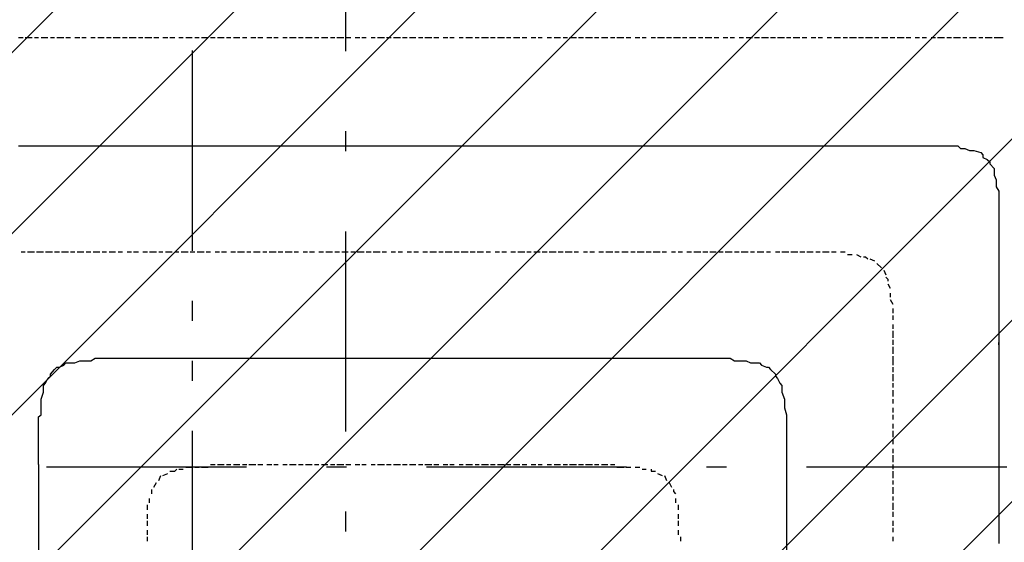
# Model space of a CAD drawing. Extents: x 997 to 109698, y 921 to 94021.
# Tile 434 of 656: x 21374 to 23220, y 43089 to 44068. Entities that reach past the tile are written whole.
import ezdxf

# ---------------------------------------------------------------- set-up
doc = ezdxf.new("R2010")
doc.units = 0
doc.header["$MEASUREMENT"] = 0
for name, color, linetype in [('12', 7, 'CONTINUOUS'), ('28', 7, 'CONTINUOUS'), ('40', 7, 'CONTINUOUS')]:
    doc.layers.add(name, color=color, linetype=linetype)

msp = doc.modelspace()

# ---------------------------------------------------------------- linework, layer by layer
at = {"layer": '12', "color": 1}
for p, q in [((21371.630503, 44034.563401), (21380.630503, 44034.563401)), ((21384.630503, 44034.563401), (21397.630503, 44034.563401)), ((21401.630503, 44034.563401), (21409.630503, 44034.563401)), ((21414.630503, 44034.563401), (21426.630503, 44034.563401)), ((21431.630503, 44034.563401), (21439.630503, 44034.563401)), ((21443.630503, 44034.563401), (21456.630503, 44034.563401)), ((21460.630503, 44034.563401), (21469.630503, 44034.563401)), ((21477.630503, 44034.563401), (21486.630503, 44034.563401)), ((21490.630503, 44034.563401), (21498.630503, 44034.563401)), ((21507.630503, 44034.563401), (21515.630503, 44034.563401)), ((21520.630503, 44034.563401), (21532.630503, 44034.563401)), ((21536.630503, 44034.563401), (21545.630503, 44034.563401)), ((21549.630503, 44034.563401), (21562.630503, 44034.563401)), ((21566.630503, 44034.563401), (21575.630503, 44034.563401)), ((21579.630503, 44034.563401), (21592.630503, 44034.563401)), ((21596.630503, 44034.563401), (21604.630503, 44034.563401)), ((21608.630503, 44034.563401), (21621.630503, 44034.563401)), ((21625.630503, 44034.563401), (21634.630503, 44034.563401)), ((21642.630503, 44034.563401), (21651.630503, 44034.563401)), ((21655.630503, 44034.563401), (21664.630503, 44034.563401)), ((21672.630503, 44034.563401), (21680.630503, 44034.563401)), ((21685.630503, 44034.563401), (21697.630503, 44034.563401)), ((21702.630503, 44034.563401), (21710.630503, 44034.563401)), ((21714.630503, 44034.563401), (21727.630503, 44034.563401)), ((21731.630503, 44034.563401), (21740.630503, 44034.563401)), ((21744.630503, 44034.563401), (21757.630503, 44034.563401)), ((21761.630503, 44034.563401), (21769.630503, 44034.563401)), ((21774.630503, 44034.563401), (21786.630503, 44034.563401)), ((21791.630503, 44034.563401), (21799.630503, 44034.563401)), ((21807.630503, 44034.563401), (21816.630503, 44034.563401)), ((21820.630503, 44034.563401), (21829.630503, 44034.563401)), ((21837.630503, 44034.563401), (21846.630503, 44034.563401)), ((21850.630503, 44034.563401), (21858.630503, 44034.563401)), ((21867.630503, 44034.563401), (21875.630503, 44034.563401)), ((21879.630503, 44034.563401), (21892.630503, 44034.563401)), ((21896.630503, 44034.563401), (21905.630503, 44034.563401)), ((21909.630503, 44034.563401), (21922.630503, 44034.563401)), ((21926.630503, 44034.563401), (21934.630503, 44034.563401)), ((21939.630503, 44034.563401), (21951.630503, 44034.563401)), ((21956.630503, 44034.563401), (21964.630503, 44034.563401)), ((21968.630503, 44034.563401), (21981.630503, 44034.563401)), ((21985.630503, 44034.563401), (21994.630503, 44034.563401)), ((22002.630503, 44034.563401), (22011.630503, 44034.563401)), ((22015.630503, 44034.563401), (22023.630503, 44034.563401)), ((22032.630503, 44034.563401), (22040.630503, 44034.563401)), ((22044.630503, 44034.563401), (22057.630503, 44034.563401)), ((22061.630503, 44034.563401), (22070.630503, 44034.563401)), ((22074.630503, 44034.563401), (22087.630503, 44034.563401)), ((22091.630503, 44034.563401), (22100.630503, 44034.563401)), ((22104.630503, 44034.563401), (22116.630503, 44034.563401)), ((22121.630503, 44034.563401), (22129.630503, 44034.563401)), ((22133.630503, 44034.563401), (22146.630503, 44034.563401)), ((22150.630503, 44034.563401), (22159.630503, 44034.563401)), ((22167.630503, 44034.563401), (22176.630503, 44034.563401)), ((22180.630503, 44034.563401), (22188.630503, 44034.563401)), ((22197.630503, 44034.563401), (22205.630503, 44034.563401)), ((22210.630503, 44034.563401), (22222.630503, 44034.563401)), ((22227.630503, 44034.563401), (22235.630503, 44034.563401)), ((22239.630503, 44034.563401), (22252.630503, 44034.563401)), ((22256.630503, 44034.563401), (22265.630503, 44034.563401)), ((22269.630503, 44034.563401), (22282.630503, 44034.563401)), ((22286.630503, 44034.563401), (22294.630503, 44034.563401)), ((22299.630503, 44034.563401), (22311.630503, 44034.563401)), ((22315.630503, 44034.563401), (22324.630503, 44034.563401)), ((22332.630503, 44034.563401), (22341.630503, 44034.563401)), ((22345.630503, 44034.563401), (22353.630503, 44034.563401)), ((22362.630503, 44034.563401), (22370.630503, 44034.563401)), ((22375.630503, 44034.563401), (22387.630503, 44034.563401)), ((22392.630503, 44034.563401), (22400.630503, 44034.563401)), ((22404.630503, 44034.563401), (22417.630503, 44034.563401)), ((22421.630503, 44034.563401), (22430.630503, 44034.563401)), ((22434.630503, 44034.563401), (22447.630503, 44034.563401)), ((22451.630503, 44034.563401), (22459.630503, 44034.563401)), ((22464.630503, 44034.563401), (22476.630503, 44034.563401)), ((22481.630503, 44034.563401), (22489.630503, 44034.563401)), ((22493.630503, 44034.563401), (22506.630503, 44034.563401)), ((22510.630503, 44034.563401), (22519.630503, 44034.563401)), ((22527.630503, 44034.563401), (22536.630503, 44034.563401)), ((22540.630503, 44034.563401), (22548.630503, 44034.563401)), ((22557.630503, 44034.563401), (22565.630503, 44034.563401)), ((22569.630503, 44034.563401), (22582.630503, 44034.563401)), ((22586.630503, 44034.563401), (22595.630503, 44034.563401)), ((22599.630503, 44034.563401), (22612.630503, 44034.563401)), ((22616.630503, 44034.563401), (22624.630503, 44034.563401)), ((22629.630503, 44034.563401), (22641.630503, 44034.563401)), ((22646.630503, 44034.563401), (22654.630503, 44034.563401)), ((22658.630503, 44034.563401), (22671.630503, 44034.563401)), ((22675.630503, 44034.563401), (22684.630503, 44034.563401)), ((22692.630503, 44034.563401), (22701.630503, 44034.563401)), ((22705.630503, 44034.563401), (22713.630503, 44034.563401)), ((22722.630503, 44034.563401), (22730.630503, 44034.563401)), ((22735.630503, 44034.563401), (22747.630503, 44034.563401)), ((22751.630503, 44034.563401), (22760.630503, 44034.563401)), ((22764.630503, 44034.563401), (22777.630503, 44034.563401)), ((22781.630503, 44034.563401), (22790.630503, 44034.563401)), ((22794.630503, 44034.563401), (22807.630503, 44034.563401)), ((22811.630503, 44034.563401), (22819.630503, 44034.563401)), ((22823.630503, 44034.563401), (22836.630503, 44034.563401)), ((22840.630503, 44034.563401), (22849.630503, 44034.563401)), ((22857.630503, 44034.563401), (22866.630503, 44034.563401)), ((22870.630503, 44034.563401), (22878.630503, 44034.563401)), ((22887.630503, 44034.563401), (22895.630503, 44034.563401)), ((22900.630503, 44034.563401), (22912.630503, 44034.563401)), ((22917.630503, 44034.563401), (22925.630503, 44034.563401)), ((22929.630503, 44034.563401), (22942.630503, 44034.563401)), ((22946.630503, 44034.563401), (22955.630503, 44034.563401)), ((22959.630503, 44034.563401), (22972.630503, 44034.563401)), ((22976.630503, 44034.563401), (22984.630503, 44034.563401)), ((22989.630503, 44034.563401), (23001.630503, 44034.563401)), ((23005.630503, 44034.563401), (23014.630503, 44034.563401)), ((23018.630503, 44034.563401), (23031.630503, 44034.563401)), ((23035.630503, 44034.563401), (23044.630503, 44034.563401)), ((23052.630503, 44034.563401), (23060.630503, 44034.563401)), ((23065.630503, 44034.563401), (23073.630503, 44034.563401)), ((23082.630503, 44034.563401), (23090.630503, 44034.563401)), ((23094.630503, 44034.563401), (23107.630503, 44034.563401)), ((23111.630503, 44034.563401), (23120.630503, 44034.563401)), ((23124.630503, 44034.563401), (23137.630503, 44034.563401)), ((23141.630503, 44034.563401), (23149.630503, 44034.563401)), ((23154.630503, 44034.563401), (23166.630503, 44034.563401)), ((23171.630503, 44034.563401), (23179.630503, 44034.563401)), ((23183.630503, 44034.563401), (23196.630503, 44034.563401)), ((23200.630503, 44034.563401), (23209.630503, 44034.563401)), ((23209.630503, 44034.563401), (23217.630503, 44034.563401)), ((21376.630503, 43632.563401), (21384.630503, 43632.563401)), ((21388.630503, 43632.563401), (21401.630503, 43632.563401)), ((21405.630503, 43632.563401), (21409.630503, 43632.563401)), ((21409.630503, 43632.563401), (21418.630503, 43632.563401)), ((21422.630503, 43632.563401), (21435.630503, 43632.563401)), ((21439.630503, 43632.563401), (21448.630503, 43632.563401)), ((21452.630503, 43632.563401), (21465.630503, 43632.563401)), ((21469.630503, 43632.563401), (21477.630503, 43632.563401)), ((21481.630503, 43632.563401), (21494.630503, 43632.563401)), ((21498.630503, 43632.563401), (21507.630503, 43632.563401)), ((21511.630503, 43632.563401), (21524.630503, 43632.563401)), ((21528.630503, 43632.563401), (21536.630503, 43632.563401)), ((21541.630503, 43632.563401), (21553.630503, 43632.563401)), ((21558.630503, 43632.563401), (21566.630503, 43632.563401)), ((21575.630503, 43632.563401), (21583.630503, 43632.563401)), ((21587.630503, 43632.563401), (21596.630503, 43632.563401)), ((21604.630503, 43632.563401), (21613.630503, 43632.563401)), ((21617.630503, 43632.563401), (21630.630503, 43632.563401)), ((21634.630503, 43632.563401), (21642.630503, 43632.563401)), ((21647.630503, 43632.563401), (21659.630503, 43632.563401)), ((21664.630503, 43632.563401), (21672.630503, 43632.563401)), ((21676.630503, 43632.563401), (21689.630503, 43632.563401)), ((21693.630503, 43632.563401), (21702.630503, 43632.563401)), ((21706.630503, 43632.563401), (21719.630503, 43632.563401)), ((21723.630503, 43632.563401), (21731.630503, 43632.563401)), ((21740.630503, 43632.563401), (21748.630503, 43632.563401)), ((21752.630503, 43632.563401), (21761.630503, 43632.563401)), ((21769.630503, 43632.563401), (21778.630503, 43632.563401)), ((21782.630503, 43632.563401), (21795.630503, 43632.563401)), ((21799.630503, 43632.563401), (21807.630503, 43632.563401)), ((21812.630503, 43632.563401), (21824.630503, 43632.563401)), ((21829.630503, 43632.563401), (21837.630503, 43632.563401)), ((21841.630503, 43632.563401), (21854.630503, 43632.563401)), ((21858.630503, 43632.563401), (21867.630503, 43632.563401)), ((21871.630503, 43632.563401), (21884.630503, 43632.563401)), ((21888.630503, 43632.563401), (21896.630503, 43632.563401)), ((21905.630503, 43632.563401), (21913.630503, 43632.563401)), ((21917.630503, 43632.563401), (21926.630503, 43632.563401)), ((21934.630503, 43632.563401), (21943.630503, 43632.563401)), ((21947.630503, 43632.563401), (21960.630503, 43632.563401)), ((21964.630503, 43632.563401), (21973.630503, 43632.563401)), ((21977.630503, 43632.563401), (21989.630503, 43632.563401)), ((21994.630503, 43632.563401), (22002.630503, 43632.563401)), ((22006.630503, 43632.563401), (22019.630503, 43632.563401)), ((22023.630503, 43632.563401), (22032.630503, 43632.563401)), ((22036.630503, 43632.563401), (22049.630503, 43632.563401)), ((22053.630503, 43632.563401), (22061.630503, 43632.563401)), ((22070.630503, 43632.563401), (22078.630503, 43632.563401)), ((22083.630503, 43632.563401), (22091.630503, 43632.563401)), ((22100.630503, 43632.563401), (22108.630503, 43632.563401)), ((22112.630503, 43632.563401), (22121.630503, 43632.563401)), ((22129.630503, 43632.563401), (22138.630503, 43632.563401)), ((22142.630503, 43632.563401), (22155.630503, 43632.563401)), ((22159.630503, 43632.563401), (22167.630503, 43632.563401)), ((22171.630503, 43632.563401), (22184.630503, 43632.563401)), ((22188.630503, 43632.563401), (22197.630503, 43632.563401)), ((22201.630503, 43632.563401), (22214.630503, 43632.563401)), ((22218.630503, 43632.563401), (22227.630503, 43632.563401)), ((22231.630503, 43632.563401), (22243.630503, 43632.563401)), ((22248.630503, 43632.563401), (22256.630503, 43632.563401)), ((22265.630503, 43632.563401), (22273.630503, 43632.563401)), ((22277.630503, 43632.563401), (22286.630503, 43632.563401)), ((22294.630503, 43632.563401), (22303.630503, 43632.563401)), ((22307.630503, 43632.563401), (22320.630503, 43632.563401)), ((22324.630503, 43632.563401), (22332.630503, 43632.563401)), ((22337.630503, 43632.563401), (22349.630503, 43632.563401)), ((22353.630503, 43632.563401), (22362.630503, 43632.563401)), ((22366.630503, 43632.563401), (22379.630503, 43632.563401)), ((22383.630503, 43632.563401), (22392.630503, 43632.563401)), ((22396.630503, 43632.563401), (22409.630503, 43632.563401)), ((22413.630503, 43632.563401), (22421.630503, 43632.563401)), ((22430.630503, 43632.563401), (22438.630503, 43632.563401)), ((22442.630503, 43632.563401), (22451.630503, 43632.563401)), ((22459.630503, 43632.563401), (22468.630503, 43632.563401)), ((22472.630503, 43632.563401), (22485.630503, 43632.563401)), ((22489.630503, 43632.563401), (22497.630503, 43632.563401)), ((22502.630503, 43632.563401), (22514.630503, 43632.563401)), ((22519.630503, 43632.563401), (22527.630503, 43632.563401)), ((22531.630503, 43632.563401), (22544.630503, 43632.563401)), ((22548.630503, 43632.563401), (22557.630503, 43632.563401)), ((22561.630503, 43632.563401), (22574.630503, 43632.563401)), ((22578.630503, 43632.563401), (22586.630503, 43632.563401)), ((22595.630503, 43632.563401), (22603.630503, 43632.563401)), ((22608.630503, 43632.563401), (22616.630503, 43632.563401)), ((22624.630503, 43632.563401), (22633.630503, 43632.563401)), ((22637.630503, 43632.563401), (22650.630503, 43632.563401)), ((22654.630503, 43632.563401), (22663.630503, 43632.563401)), ((22667.630503, 43632.563401), (22679.630503, 43632.563401)), ((22684.630503, 43632.563401), (22692.630503, 43632.563401)), ((22696.630503, 43632.563401), (22709.630503, 43632.563401)), ((22713.630503, 43632.563401), (22722.630503, 43632.563401)), ((22726.630503, 43632.563401), (22739.630503, 43632.563401)), ((22743.630503, 43632.563401), (22751.630503, 43632.563401)), ((22756.630503, 43632.563401), (22768.630503, 43632.563401)), ((22773.630503, 43632.563401), (22781.630503, 43632.563401)), ((22790.630503, 43632.563401), (22798.630503, 43632.563401)), ((22802.630503, 43632.563401), (22811.630503, 43632.563401)), ((22811.630503, 43632.563401), (22815.630503, 43632.563401)), ((22819.630503, 43632.563401), (22832.630503, 43632.563401)), ((22836.630503, 43632.563401), (22845.630503, 43632.563401)), ((22849.630503, 43632.563401), (22861.630503, 43632.563401)), ((22866.630503, 43632.563401), (22874.630503, 43632.563401)), ((22878.630503, 43632.563401), (22891.630503, 43632.563401)), ((22895.630503, 43632.563401), (22904.630503, 43632.563401)), ((22912.630503, 43632.563401), (22921.630503, 43632.563401)), ((22925.630503, 43627.563401), (22934.630503, 43627.563401)), ((22942.630503, 43627.563401), (22950.630503, 43623.563401)), ((22967.630503, 43619.563401), (22976.630503, 43615.563401)), ((22980.630503, 43610.563401), (22989.630503, 43602.563401)), ((22993.630503, 43598.563401), (22997.630503, 43589.563401)), ((23001.630503, 43572.563401), (23005.630503, 43564.563401)), ((23005.630503, 43555.563401), (23005.630503, 43547.563401)), ((23005.630503, 43543.563401), (23010.630503, 43534.563401)), ((23010.630503, 43526.563401), (23010.630503, 43517.563401)), ((23010.630503, 43513.563401), (23010.630503, 43505.563401)), ((23010.630503, 43496.563401), (23010.630503, 43488.563401)), ((23010.630503, 43484.563401), (23010.630503, 43471.563401)), ((23010.630503, 43467.563401), (23010.630503, 43458.563401)), ((23010.630503, 43454.563401), (23010.630503, 43441.563401)), ((23010.630503, 43437.563401), (23010.630503, 43433.563401)), ((23010.630503, 43433.563401), (23010.630503, 43420.563401)), ((23010.630503, 43416.563401), (23010.630503, 43407.563401)), ((23010.630503, 43403.563401), (23010.630503, 43390.563401)), ((23010.630503, 43386.563401), (23010.630503, 43378.563401)), ((23010.630503, 43373.563401), (23010.630503, 43361.563401)), ((23010.630503, 43356.563401), (23010.630503, 43348.563401)), ((23010.630503, 43340.563401), (23010.630503, 43331.563401)), ((23010.630503, 43327.563401), (23010.630503, 43318.563401)), ((23010.630503, 43310.563401), (23010.630503, 43301.563401)), ((23010.630503, 43297.563401), (23010.630503, 43285.563401)), ((23010.630503, 43280.563401), (23010.630503, 43272.563401)), ((23010.630503, 43263.563401), (23010.630503, 43255.563401)), ((23010.630503, 43251.563401), (23010.630503, 43238.563401)), ((21672.630503, 43225.563401), (21680.630503, 43225.563401)), ((21685.630503, 43229.563401), (21697.630503, 43229.563401)), ((21702.630503, 43229.563401), (21710.630503, 43229.563401)), ((21714.630503, 43229.563401), (21727.630503, 43229.563401)), ((21731.630503, 43234.563401), (21740.630503, 43234.563401)), ((21744.630503, 43234.563401), (21757.630503, 43234.563401)), ((21761.630503, 43234.563401), (21769.630503, 43234.563401)), ((21774.630503, 43234.563401), (21786.630503, 43234.563401)), ((21791.630503, 43234.563401), (21799.630503, 43234.563401)), ((21803.630503, 43234.563401), (21812.630503, 43234.563401)), ((21812.630503, 43234.563401), (21816.630503, 43234.563401)), ((21820.630503, 43234.563401), (21829.630503, 43234.563401)), ((21837.630503, 43234.563401), (21846.630503, 43234.563401)), ((21850.630503, 43234.563401), (21858.630503, 43234.563401)), ((21867.630503, 43234.563401), (21875.630503, 43234.563401)), ((21879.630503, 43234.563401), (21892.630503, 43234.563401)), ((21896.630503, 43234.563401), (21905.630503, 43234.563401)), ((21909.630503, 43234.563401), (21922.630503, 43234.563401)), ((21926.630503, 43234.563401), (21934.630503, 43234.563401)), ((21939.630503, 43234.563401), (21951.630503, 43234.563401)), ((21956.630503, 43234.563401), (21964.630503, 43234.563401)), ((21968.630503, 43234.563401), (21981.630503, 43234.563401)), ((21985.630503, 43234.563401), (21994.630503, 43234.563401)), ((22002.630503, 43234.563401), (22011.630503, 43234.563401)), ((22015.630503, 43234.563401), (22023.630503, 43234.563401)), ((22032.630503, 43234.563401), (22040.630503, 43234.563401)), ((22044.630503, 43234.563401), (22057.630503, 43234.563401)), ((22061.630503, 43234.563401), (22070.630503, 43234.563401)), ((22074.630503, 43234.563401), (22087.630503, 43234.563401)), ((22091.630503, 43234.563401), (22100.630503, 43234.563401)), ((22104.630503, 43234.563401), (22116.630503, 43234.563401)), ((22121.630503, 43234.563401), (22129.630503, 43234.563401)), ((22133.630503, 43234.563401), (22146.630503, 43234.563401)), ((22150.630503, 43234.563401), (22159.630503, 43234.563401)), ((22167.630503, 43234.563401), (22176.630503, 43234.563401)), ((22180.630503, 43234.563401), (22188.630503, 43234.563401)), ((22197.630503, 43234.563401), (22205.630503, 43234.563401)), ((22210.630503, 43234.563401), (22222.630503, 43234.563401)), ((22227.630503, 43234.563401), (22235.630503, 43234.563401)), ((22239.630503, 43234.563401), (22252.630503, 43234.563401)), ((22256.630503, 43234.563401), (22265.630503, 43234.563401)), ((22269.630503, 43234.563401), (22282.630503, 43234.563401)), ((22286.630503, 43234.563401), (22294.630503, 43234.563401)), ((22299.630503, 43234.563401), (22311.630503, 43234.563401)), ((22315.630503, 43234.563401), (22324.630503, 43234.563401)), ((22332.630503, 43234.563401), (22341.630503, 43234.563401)), ((22345.630503, 43234.563401), (22353.630503, 43234.563401)), ((22362.630503, 43234.563401), (22370.630503, 43234.563401)), ((22375.630503, 43234.563401), (22387.630503, 43234.563401)), ((22392.630503, 43234.563401), (22400.630503, 43234.563401)), ((22404.630503, 43234.563401), (22409.630503, 43234.563401)), ((22409.630503, 43234.563401), (22417.630503, 43234.563401)), ((22421.630503, 43234.563401), (22430.630503, 43234.563401)), ((22434.630503, 43234.563401), (22447.630503, 43234.563401)), ((22451.630503, 43234.563401), (22459.630503, 43234.563401)), ((22464.630503, 43234.563401), (22476.630503, 43234.563401)), ((22481.630503, 43234.563401), (22489.630503, 43234.563401)), ((22493.630503, 43229.563401), (22506.630503, 43229.563401)), ((22510.630503, 43229.563401), (22519.630503, 43229.563401)), ((22527.630503, 43229.563401), (22536.630503, 43229.563401)), ((22540.630503, 43225.563401), (22548.630503, 43225.563401)), ((23010.630503, 43234.563401), (23010.630503, 43225.563401)), ((21634.630503, 43204.563401), (21638.630503, 43213.563401)), ((21642.630503, 43213.563401), (21651.630503, 43217.563401)), ((22569.630503, 43217.563401), (22578.630503, 43213.563401)), ((22582.630503, 43213.563401), (22586.630503, 43204.563401)), ((23010.630503, 43221.563401), (23010.630503, 43208.563401)), ((23010.630503, 43204.563401), (23010.630503, 43196.563401)), ((21621.630503, 43179.563401), (21621.630503, 43187.563401)), ((21625.630503, 43191.563401), (21630.630503, 43200.563401)), ((22591.630503, 43200.563401), (22595.630503, 43191.563401)), ((23010.630503, 43191.563401), (23010.630503, 43179.563401)), ((21617.630503, 43162.563401), (21617.630503, 43170.563401)), ((22603.630503, 43170.563401), (22603.630503, 43162.563401)), ((23010.630503, 43174.563401), (23010.630503, 43166.563401)), ((21613.630503, 43149.563401), (21613.630503, 43158.563401)), ((22608.630503, 43158.563401), (22608.630503, 43149.563401)), ((23010.630503, 43162.563401), (23010.630503, 43149.563401)), ((21613.630503, 43132.563401), (21613.630503, 43141.563401)), ((22608.630503, 43141.563401), (22608.630503, 43132.563401)), ((23010.630503, 43145.563401), (23010.630503, 43136.563401)), ((21613.630503, 43119.563401), (21613.630503, 43128.563401)), ((21613.630503, 43102.563401), (21613.630503, 43111.563401)), ((22608.630503, 43128.563401), (22608.630503, 43119.563401)), ((22608.630503, 43111.563401), (22608.630503, 43102.563401)), ((23010.630503, 43128.563401), (23010.630503, 43119.563401)), ((23010.630503, 43115.563401), (23010.630503, 43107.563401)), ((21613.630503, 43090.563401), (21613.630503, 43098.563401)), ((22612.630503, 43098.563401), (22612.630503, 43090.563401)), ((23010.630503, 43098.563401), (23010.630503, 43090.563401))]:
    msp.add_line(p, q, dxfattribs=at)
at = {"layer": '12', "color": 5}
for p, q in [((21371.630503, 43831.563401), (21380.630503, 43831.563401)), ((21380.630503, 43831.563401), (21388.630503, 43831.563401)), ((21388.630503, 43831.563401), (21401.630503, 43831.563401)), ((21401.630503, 43831.563401), (21409.630503, 43831.563401)), ((21409.630503, 43831.563401), (21422.630503, 43831.563401)), ((21422.630503, 43831.563401), (21431.630503, 43831.563401)), ((21431.630503, 43831.563401), (21439.630503, 43831.563401)), ((21439.630503, 43831.563401), (21452.630503, 43831.563401)), ((21452.630503, 43831.563401), (21460.630503, 43831.563401)), ((21460.630503, 43831.563401), (21469.630503, 43831.563401)), ((21469.630503, 43831.563401), (21481.630503, 43831.563401)), ((21481.630503, 43831.563401), (21490.630503, 43831.563401)), ((21490.630503, 43831.563401), (21498.630503, 43831.563401)), ((21498.630503, 43831.563401), (21511.630503, 43831.563401)), ((21511.630503, 43831.563401), (21520.630503, 43831.563401)), ((21520.630503, 43831.563401), (21532.630503, 43831.563401)), ((21532.630503, 43831.563401), (21541.630503, 43831.563401)), ((21541.630503, 43831.563401), (21549.630503, 43831.563401)), ((21549.630503, 43831.563401), (21562.630503, 43831.563401)), ((21562.630503, 43831.563401), (21570.630503, 43831.563401)), ((21570.630503, 43831.563401), (21579.630503, 43831.563401)), ((21579.630503, 43831.563401), (21592.630503, 43831.563401)), ((21592.630503, 43831.563401), (21600.630503, 43831.563401)), ((21600.630503, 43831.563401), (21608.630503, 43831.563401)), ((21608.630503, 43831.563401), (21621.630503, 43831.563401)), ((21621.630503, 43831.563401), (21630.630503, 43831.563401)), ((21630.630503, 43831.563401), (21642.630503, 43831.563401)), ((21642.630503, 43831.563401), (21651.630503, 43831.563401)), ((21651.630503, 43831.563401), (21659.630503, 43831.563401)), ((21659.630503, 43831.563401), (21672.630503, 43831.563401)), ((21672.630503, 43831.563401), (21680.630503, 43831.563401)), ((21680.630503, 43831.563401), (21689.630503, 43831.563401)), ((21689.630503, 43831.563401), (21702.630503, 43831.563401)), ((21702.630503, 43831.563401), (21710.630503, 43831.563401)), ((21710.630503, 43831.563401), (21719.630503, 43831.563401)), ((21719.630503, 43831.563401), (21731.630503, 43831.563401)), ((21731.630503, 43831.563401), (21740.630503, 43831.563401)), ((21740.630503, 43831.563401), (21752.630503, 43831.563401)), ((21752.630503, 43831.563401), (21761.630503, 43831.563401)), ((21761.630503, 43831.563401), (21769.630503, 43831.563401)), ((21769.630503, 43831.563401), (21782.630503, 43831.563401)), ((21782.630503, 43831.563401), (21791.630503, 43831.563401)), ((21791.630503, 43831.563401), (21799.630503, 43831.563401)), ((21799.630503, 43831.563401), (21812.630503, 43831.563401)), ((21812.630503, 43831.563401), (21820.630503, 43831.563401)), ((21820.630503, 43831.563401), (21829.630503, 43831.563401)), ((21829.630503, 43831.563401), (21841.630503, 43831.563401)), ((21841.630503, 43831.563401), (21850.630503, 43831.563401)), ((21850.630503, 43831.563401), (21858.630503, 43831.563401)), ((21858.630503, 43831.563401), (21871.630503, 43831.563401)), ((21871.630503, 43831.563401), (21879.630503, 43831.563401)), ((21879.630503, 43831.563401), (21892.630503, 43831.563401)), ((21892.630503, 43831.563401), (21901.630503, 43831.563401)), ((21901.630503, 43831.563401), (21909.630503, 43831.563401)), ((21909.630503, 43831.563401), (21922.630503, 43831.563401)), ((21922.630503, 43831.563401), (21930.630503, 43831.563401)), ((21930.630503, 43831.563401), (21939.630503, 43831.563401)), ((21939.630503, 43831.563401), (21951.630503, 43831.563401)), ((21951.630503, 43831.563401), (21960.630503, 43831.563401)), ((21960.630503, 43831.563401), (21968.630503, 43831.563401)), ((21968.630503, 43831.563401), (21981.630503, 43831.563401)), ((21981.630503, 43831.563401), (21989.630503, 43831.563401)), ((21989.630503, 43831.563401), (22002.630503, 43831.563401)), ((22002.630503, 43831.563401), (22011.630503, 43831.563401)), ((22011.630503, 43831.563401), (22019.630503, 43831.563401)), ((22019.630503, 43831.563401), (22032.630503, 43831.563401)), ((22032.630503, 43831.563401), (22040.630503, 43831.563401)), ((22040.630503, 43831.563401), (22049.630503, 43831.563401)), ((22049.630503, 43831.563401), (22061.630503, 43831.563401)), ((22061.630503, 43831.563401), (22070.630503, 43831.563401)), ((22070.630503, 43831.563401), (22078.630503, 43831.563401)), ((22078.630503, 43831.563401), (22091.630503, 43831.563401)), ((22091.630503, 43831.563401), (22100.630503, 43831.563401)), ((22100.630503, 43831.563401), (22112.630503, 43831.563401)), ((22112.630503, 43831.563401), (22121.630503, 43831.563401)), ((22121.630503, 43831.563401), (22129.630503, 43831.563401)), ((22129.630503, 43831.563401), (22142.630503, 43831.563401)), ((22142.630503, 43831.563401), (22150.630503, 43831.563401)), ((22150.630503, 43831.563401), (22159.630503, 43831.563401)), ((22159.630503, 43831.563401), (22171.630503, 43831.563401)), ((22171.630503, 43831.563401), (22180.630503, 43831.563401)), ((22180.630503, 43831.563401), (22188.630503, 43831.563401)), ((22188.630503, 43831.563401), (22201.630503, 43831.563401)), ((22201.630503, 43831.563401), (22210.630503, 43831.563401)), ((22210.630503, 43831.563401), (22222.630503, 43831.563401)), ((22222.630503, 43831.563401), (22231.630503, 43831.563401)), ((22231.630503, 43831.563401), (22239.630503, 43831.563401)), ((22239.630503, 43831.563401), (22252.630503, 43831.563401)), ((22252.630503, 43831.563401), (22260.630503, 43831.563401)), ((22260.630503, 43831.563401), (22269.630503, 43831.563401)), ((22269.630503, 43831.563401), (22282.630503, 43831.563401)), ((22282.630503, 43831.563401), (22290.630503, 43831.563401)), ((22290.630503, 43831.563401), (22299.630503, 43831.563401)), ((22299.630503, 43831.563401), (22311.630503, 43831.563401)), ((22311.630503, 43831.563401), (22320.630503, 43831.563401)), ((22320.630503, 43831.563401), (22332.630503, 43831.563401)), ((22332.630503, 43831.563401), (22341.630503, 43831.563401)), ((22341.630503, 43831.563401), (22349.630503, 43831.563401)), ((22349.630503, 43831.563401), (22362.630503, 43831.563401)), ((22362.630503, 43831.563401), (22370.630503, 43831.563401)), ((22370.630503, 43831.563401), (22379.630503, 43831.563401)), ((22379.630503, 43831.563401), (22392.630503, 43831.563401)), ((22392.630503, 43831.563401), (22400.630503, 43831.563401)), ((22400.630503, 43831.563401), (22409.630503, 43831.563401)), ((22409.630503, 43831.563401), (22421.630503, 43831.563401)), ((22421.630503, 43831.563401), (22430.630503, 43831.563401)), ((22430.630503, 43831.563401), (22438.630503, 43831.563401)), ((22438.630503, 43831.563401), (22451.630503, 43831.563401)), ((22451.630503, 43831.563401), (22459.630503, 43831.563401)), ((22459.630503, 43831.563401), (22472.630503, 43831.563401)), ((22472.630503, 43831.563401), (22481.630503, 43831.563401)), ((22481.630503, 43831.563401), (22489.630503, 43831.563401)), ((22489.630503, 43831.563401), (22502.630503, 43831.563401)), ((22502.630503, 43831.563401), (22510.630503, 43831.563401)), ((22510.630503, 43831.563401), (22519.630503, 43831.563401)), ((22519.630503, 43831.563401), (22531.630503, 43831.563401)), ((22531.630503, 43831.563401), (22540.630503, 43831.563401)), ((22540.630503, 43831.563401), (22548.630503, 43831.563401)), ((22548.630503, 43831.563401), (22561.630503, 43831.563401)), ((22561.630503, 43831.563401), (22569.630503, 43831.563401)), ((22569.630503, 43831.563401), (22582.630503, 43831.563401)), ((22582.630503, 43831.563401), (22591.630503, 43831.563401)), ((22591.630503, 43831.563401), (22599.630503, 43831.563401)), ((22599.630503, 43831.563401), (22612.630503, 43831.563401)), ((22612.630503, 43831.563401), (22620.630503, 43831.563401)), ((22620.630503, 43831.563401), (22629.630503, 43831.563401)), ((22629.630503, 43831.563401), (22641.630503, 43831.563401)), ((22641.630503, 43831.563401), (22650.630503, 43831.563401)), ((22650.630503, 43831.563401), (22658.630503, 43831.563401)), ((22658.630503, 43831.563401), (22671.630503, 43831.563401)), ((22671.630503, 43831.563401), (22679.630503, 43831.563401)), ((22679.630503, 43831.563401), (22692.630503, 43831.563401)), ((22692.630503, 43831.563401), (22701.630503, 43831.563401)), ((22701.630503, 43831.563401), (22709.630503, 43831.563401)), ((22709.630503, 43831.563401), (22722.630503, 43831.563401)), ((22722.630503, 43831.563401), (22730.630503, 43831.563401)), ((22730.630503, 43831.563401), (22739.630503, 43831.563401)), ((22739.630503, 43831.563401), (22751.630503, 43831.563401)), ((22751.630503, 43831.563401), (22760.630503, 43831.563401)), ((22760.630503, 43831.563401), (22768.630503, 43831.563401)), ((22768.630503, 43831.563401), (22781.630503, 43831.563401)), ((22781.630503, 43831.563401), (22790.630503, 43831.563401)), ((22790.630503, 43831.563401), (22802.630503, 43831.563401)), ((22802.630503, 43831.563401), (22811.630503, 43831.563401)), ((22811.630503, 43831.563401), (22819.630503, 43831.563401)), ((22819.630503, 43831.563401), (22832.630503, 43831.563401)), ((22832.630503, 43831.563401), (22840.630503, 43831.563401)), ((22840.630503, 43831.563401), (22849.630503, 43831.563401)), ((22849.630503, 43831.563401), (22861.630503, 43831.563401)), ((22861.630503, 43831.563401), (22870.630503, 43831.563401)), ((22870.630503, 43831.563401), (22878.630503, 43831.563401)), ((22878.630503, 43831.563401), (22891.630503, 43831.563401)), ((22891.630503, 43831.563401), (22900.630503, 43831.563401)), ((22900.630503, 43831.563401), (22912.630503, 43831.563401)), ((22912.630503, 43831.563401), (22921.630503, 43831.563401)), ((22921.630503, 43831.563401), (22929.630503, 43831.563401)), ((22929.630503, 43831.563401), (22942.630503, 43831.563401)), ((22942.630503, 43831.563401), (22950.630503, 43831.563401)), ((22950.630503, 43831.563401), (22959.630503, 43831.563401)), ((22959.630503, 43831.563401), (22972.630503, 43831.563401)), ((22972.630503, 43831.563401), (22980.630503, 43831.563401)), ((22980.630503, 43831.563401), (22989.630503, 43831.563401)), ((22989.630503, 43831.563401), (23001.630503, 43831.563401)), ((23001.630503, 43831.563401), (23010.630503, 43831.563401)), ((23010.630503, 43831.563401), (23014.630503, 43831.563401)), ((23014.630503, 43831.563401), (23027.630503, 43831.563401)), ((23027.630503, 43831.563401), (23035.630503, 43831.563401)), ((23035.630503, 43831.563401), (23044.630503, 43831.563401)), ((23044.630503, 43831.563401), (23056.630503, 43831.563401)), ((23056.630503, 43831.563401), (23065.630503, 43831.563401)), ((23065.630503, 43831.563401), (23073.630503, 43831.563401)), ((23073.630503, 43831.563401), (23086.630503, 43831.563401)), ((23086.630503, 43831.563401), (23094.630503, 43831.563401)), ((23094.630503, 43831.563401), (23107.630503, 43831.563401)), ((23107.630503, 43831.563401), (23116.630503, 43831.563401)), ((23116.630503, 43831.563401), (23124.630503, 43831.563401)), ((23137.630503, 43826.563401), (23145.630503, 43826.563401)), ((23145.630503, 43826.563401), (23154.630503, 43822.563401)), ((23154.630503, 43822.563401), (23162.630503, 43822.563401)), ((23162.630503, 43822.563401), (23175.630503, 43818.563401)), ((23179.630503, 43809.563401), (23187.630503, 43805.563401)), ((23192.630503, 43797.563401), (23200.630503, 43788.563401)), ((23200.630503, 43788.563401), (23200.630503, 43776.563401)), ((23200.630503, 43776.563401), (23204.630503, 43767.563401)), ((23204.630503, 43767.563401), (23204.630503, 43759.563401)), ((23209.630503, 43746.563401), (23209.630503, 43737.563401)), ((23209.630503, 43737.563401), (23209.630503, 43729.563401)), ((23209.630503, 43729.563401), (23209.630503, 43716.563401)), ((23209.630503, 43716.563401), (23209.630503, 43708.563401)), ((23209.630503, 43708.563401), (23209.630503, 43699.563401)), ((23209.630503, 43699.563401), (23209.630503, 43687.563401)), ((23209.630503, 43687.563401), (23209.630503, 43678.563401)), ((23209.630503, 43678.563401), (23209.630503, 43670.563401)), ((23209.630503, 43670.563401), (23209.630503, 43657.563401)), ((23209.630503, 43657.563401), (23209.630503, 43649.563401)), ((23209.630503, 43649.563401), (23209.630503, 43636.563401)), ((23209.630503, 43636.563401), (23209.630503, 43632.563401)), ((23209.630503, 43632.563401), (23209.630503, 43623.563401)), ((23209.630503, 43623.563401), (23209.630503, 43615.563401)), ((23209.630503, 43615.563401), (23209.630503, 43602.563401)), ((23209.630503, 43602.563401), (23209.630503, 43594.563401)), ((23209.630503, 43594.563401), (23209.630503, 43585.563401)), ((23209.630503, 43585.563401), (23209.630503, 43572.563401)), ((23209.630503, 43572.563401), (23209.630503, 43564.563401)), ((23209.630503, 43564.563401), (23209.630503, 43555.563401)), ((23209.630503, 43555.563401), (23209.630503, 43543.563401)), ((23209.630503, 43543.563401), (23209.630503, 43534.563401)), ((23209.630503, 43534.563401), (23209.630503, 43526.563401)), ((23209.630503, 43526.563401), (23209.630503, 43513.563401)), ((23209.630503, 43513.563401), (23209.630503, 43505.563401)), ((23209.630503, 43505.563401), (23209.630503, 43492.563401)), ((23209.630503, 43492.563401), (23209.630503, 43484.563401)), ((23209.630503, 43484.563401), (23209.630503, 43475.563401)), ((23209.630503, 43475.563401), (23209.630503, 43462.563401)), ((23209.630503, 43458.563401), (23209.630503, 43445.563401)), ((23209.630503, 43445.563401), (23209.630503, 43437.563401)), ((21477.630503, 43424.563401), (21486.630503, 43428.563401)), ((21486.630503, 43428.563401), (21494.630503, 43428.563401)), ((21494.630503, 43428.563401), (21507.630503, 43428.563401)), ((21507.630503, 43428.563401), (21515.630503, 43433.563401)), ((21515.630503, 43433.563401), (21524.630503, 43433.563401)), ((21524.630503, 43433.563401), (21536.630503, 43433.563401)), ((21536.630503, 43433.563401), (21545.630503, 43433.563401)), ((21545.630503, 43433.563401), (21553.630503, 43433.563401)), ((21553.630503, 43433.563401), (21566.630503, 43433.563401)), ((21566.630503, 43433.563401), (21575.630503, 43433.563401)), ((21575.630503, 43433.563401), (21587.630503, 43433.563401)), ((21587.630503, 43433.563401), (21596.630503, 43433.563401)), ((21596.630503, 43433.563401), (21604.630503, 43433.563401)), ((21604.630503, 43433.563401), (21608.630503, 43433.563401)), ((21608.630503, 43433.563401), (21621.630503, 43433.563401)), ((21621.630503, 43433.563401), (21630.630503, 43433.563401)), ((21630.630503, 43433.563401), (21642.630503, 43433.563401)), ((21642.630503, 43433.563401), (21651.630503, 43433.563401)), ((21651.630503, 43433.563401), (21659.630503, 43433.563401)), ((21659.630503, 43433.563401), (21672.630503, 43433.563401)), ((21672.630503, 43433.563401), (21680.630503, 43433.563401)), ((21680.630503, 43433.563401), (21689.630503, 43433.563401)), ((21689.630503, 43433.563401), (21702.630503, 43433.563401)), ((21702.630503, 43433.563401), (21710.630503, 43433.563401)), ((21710.630503, 43433.563401), (21719.630503, 43433.563401)), ((21719.630503, 43433.563401), (21731.630503, 43433.563401)), ((21731.630503, 43433.563401), (21740.630503, 43433.563401)), ((21740.630503, 43433.563401), (21752.630503, 43433.563401)), ((21752.630503, 43433.563401), (21761.630503, 43433.563401)), ((21761.630503, 43433.563401), (21769.630503, 43433.563401)), ((21769.630503, 43433.563401), (21782.630503, 43433.563401)), ((21782.630503, 43433.563401), (21791.630503, 43433.563401)), ((21791.630503, 43433.563401), (21799.630503, 43433.563401)), ((21799.630503, 43433.563401), (21812.630503, 43433.563401)), ((21812.630503, 43433.563401), (21820.630503, 43433.563401)), ((21820.630503, 43433.563401), (21829.630503, 43433.563401)), ((21829.630503, 43433.563401), (21841.630503, 43433.563401)), ((21841.630503, 43433.563401), (21850.630503, 43433.563401)), ((21850.630503, 43433.563401), (21858.630503, 43433.563401)), ((21858.630503, 43433.563401), (21871.630503, 43433.563401)), ((21871.630503, 43433.563401), (21879.630503, 43433.563401)), ((21879.630503, 43433.563401), (21892.630503, 43433.563401)), ((21892.630503, 43433.563401), (21901.630503, 43433.563401)), ((21901.630503, 43433.563401), (21909.630503, 43433.563401)), ((21909.630503, 43433.563401), (21922.630503, 43433.563401)), ((21922.630503, 43433.563401), (21930.630503, 43433.563401)), ((21930.630503, 43433.563401), (21939.630503, 43433.563401)), ((21939.630503, 43433.563401), (21951.630503, 43433.563401)), ((21951.630503, 43433.563401), (21960.630503, 43433.563401)), ((21960.630503, 43433.563401), (21968.630503, 43433.563401)), ((21968.630503, 43433.563401), (21981.630503, 43433.563401)), ((21981.630503, 43433.563401), (21989.630503, 43433.563401)), ((21989.630503, 43433.563401), (22002.630503, 43433.563401)), ((22002.630503, 43433.563401), (22011.630503, 43433.563401)), ((22011.630503, 43433.563401), (22019.630503, 43433.563401)), ((22019.630503, 43433.563401), (22032.630503, 43433.563401)), ((22032.630503, 43433.563401), (22040.630503, 43433.563401)), ((22040.630503, 43433.563401), (22049.630503, 43433.563401)), ((22049.630503, 43433.563401), (22061.630503, 43433.563401)), ((22061.630503, 43433.563401), (22070.630503, 43433.563401)), ((22070.630503, 43433.563401), (22078.630503, 43433.563401)), ((22078.630503, 43433.563401), (22091.630503, 43433.563401)), ((22091.630503, 43433.563401), (22100.630503, 43433.563401)), ((22100.630503, 43433.563401), (22112.630503, 43433.563401)), ((22112.630503, 43433.563401), (22121.630503, 43433.563401)), ((22121.630503, 43433.563401), (22129.630503, 43433.563401)), ((22129.630503, 43433.563401), (22142.630503, 43433.563401)), ((22142.630503, 43433.563401), (22150.630503, 43433.563401)), ((22150.630503, 43433.563401), (22159.630503, 43433.563401)), ((22159.630503, 43433.563401), (22171.630503, 43433.563401)), ((22171.630503, 43433.563401), (22180.630503, 43433.563401)), ((22180.630503, 43433.563401), (22188.630503, 43433.563401)), ((22188.630503, 43433.563401), (22201.630503, 43433.563401)), ((22201.630503, 43433.563401), (22210.630503, 43433.563401)), ((22210.630503, 43433.563401), (22222.630503, 43433.563401)), ((22222.630503, 43433.563401), (22231.630503, 43433.563401)), ((22231.630503, 43433.563401), (22239.630503, 43433.563401)), ((22239.630503, 43433.563401), (22252.630503, 43433.563401)), ((22252.630503, 43433.563401), (22260.630503, 43433.563401)), ((22260.630503, 43433.563401), (22269.630503, 43433.563401)), ((22269.630503, 43433.563401), (22282.630503, 43433.563401)), ((22282.630503, 43433.563401), (22290.630503, 43433.563401)), ((22290.630503, 43433.563401), (22299.630503, 43433.563401)), ((22299.630503, 43433.563401), (22311.630503, 43433.563401)), ((22311.630503, 43433.563401), (22320.630503, 43433.563401)), ((22320.630503, 43433.563401), (22332.630503, 43433.563401)), ((22332.630503, 43433.563401), (22341.630503, 43433.563401)), ((22341.630503, 43433.563401), (22349.630503, 43433.563401)), ((22349.630503, 43433.563401), (22362.630503, 43433.563401)), ((22362.630503, 43433.563401), (22370.630503, 43433.563401)), ((22370.630503, 43433.563401), (22379.630503, 43433.563401)), ((22379.630503, 43433.563401), (22392.630503, 43433.563401)), ((22392.630503, 43433.563401), (22400.630503, 43433.563401)), ((22400.630503, 43433.563401), (22409.630503, 43433.563401)), ((22409.630503, 43433.563401), (22421.630503, 43433.563401)), ((22421.630503, 43433.563401), (22430.630503, 43433.563401)), ((22430.630503, 43433.563401), (22438.630503, 43433.563401)), ((22438.630503, 43433.563401), (22451.630503, 43433.563401)), ((22451.630503, 43433.563401), (22459.630503, 43433.563401)), ((22459.630503, 43433.563401), (22472.630503, 43433.563401)), ((22472.630503, 43433.563401), (22481.630503, 43433.563401)), ((22481.630503, 43433.563401), (22489.630503, 43433.563401)), ((22489.630503, 43433.563401), (22502.630503, 43433.563401)), ((22502.630503, 43433.563401), (22510.630503, 43433.563401)), ((22510.630503, 43433.563401), (22519.630503, 43433.563401)), ((22519.630503, 43433.563401), (22531.630503, 43433.563401)), ((22531.630503, 43433.563401), (22540.630503, 43433.563401)), ((22540.630503, 43433.563401), (22548.630503, 43433.563401)), ((22548.630503, 43433.563401), (22561.630503, 43433.563401)), ((22561.630503, 43433.563401), (22569.630503, 43433.563401)), ((22569.630503, 43433.563401), (22582.630503, 43433.563401)), ((22582.630503, 43433.563401), (22591.630503, 43433.563401)), ((22591.630503, 43433.563401), (22599.630503, 43433.563401)), ((22599.630503, 43433.563401), (22612.630503, 43433.563401)), ((22612.630503, 43433.563401), (22616.630503, 43433.563401)), ((22616.630503, 43433.563401), (22624.630503, 43433.563401)), ((22624.630503, 43433.563401), (22637.630503, 43433.563401)), ((22637.630503, 43433.563401), (22646.630503, 43433.563401)), ((22646.630503, 43433.563401), (22654.630503, 43433.563401)), ((22654.630503, 43433.563401), (22667.630503, 43433.563401)), ((22667.630503, 43433.563401), (22675.630503, 43433.563401)), ((22675.630503, 43433.563401), (22684.630503, 43433.563401)), ((22684.630503, 43433.563401), (22696.630503, 43433.563401)), ((22696.630503, 43433.563401), (22705.630503, 43433.563401)), ((22705.630503, 43433.563401), (22713.630503, 43428.563401)), ((22713.630503, 43428.563401), (22726.630503, 43428.563401)), ((22726.630503, 43428.563401), (22735.630503, 43428.563401)), ((22735.630503, 43428.563401), (22743.630503, 43424.563401)), ((23209.630503, 43437.563401), (23209.630503, 43428.563401)), ((23209.630503, 43428.563401), (23209.630503, 43416.563401)), ((21431.630503, 43403.563401), (21439.630503, 43412.563401)), ((21448.630503, 43416.563401), (21456.630503, 43420.563401)), ((21465.630503, 43424.563401), (21477.630503, 43424.563401)), ((22743.630503, 43424.563401), (22756.630503, 43424.563401)), ((22764.630503, 43420.563401), (22773.630503, 43416.563401)), ((22781.630503, 43412.563401), (22790.630503, 43403.563401)), ((23209.630503, 43416.563401), (23209.630503, 43407.563401)), ((23209.630503, 43407.563401), (23209.630503, 43399.563401)), ((21422.630503, 43386.563401), (21426.630503, 43395.563401)), ((22794.630503, 43395.563401), (22798.630503, 43386.563401)), ((23209.630503, 43399.563401), (23209.630503, 43386.563401)), ((21414.630503, 43356.563401), (21418.630503, 43369.563401)), ((21418.630503, 43369.563401), (21418.630503, 43378.563401)), ((22802.630503, 43378.563401), (22802.630503, 43369.563401)), ((22802.630503, 43369.563401), (22807.630503, 43356.563401)), ((23209.630503, 43386.563401), (23209.630503, 43378.563401)), ((23209.630503, 43378.563401), (23209.630503, 43369.563401)), ((23209.630503, 43369.563401), (23209.630503, 43356.563401)), ((21414.630503, 43348.563401), (21414.630503, 43356.563401)), ((22807.630503, 43356.563401), (22807.630503, 43348.563401)), ((23209.630503, 43356.563401), (23209.630503, 43348.563401)), ((21414.630503, 43340.563401), (21414.630503, 43348.563401)), ((21414.630503, 43327.563401), (21414.630503, 43340.563401)), ((22807.630503, 43348.563401), (22807.630503, 43340.563401)), ((22807.630503, 43340.563401), (22811.630503, 43327.563401)), ((23209.630503, 43348.563401), (23209.630503, 43335.563401)), ((23209.630503, 43335.563401), (23209.630503, 43327.563401)), ((21409.630503, 43306.563401), (21409.630503, 43318.563401)), ((22811.630503, 43327.563401), (22811.630503, 43318.563401)), ((22811.630503, 43318.563401), (22811.630503, 43306.563401)), ((23209.630503, 43327.563401), (23209.630503, 43318.563401)), ((23209.630503, 43318.563401), (23209.630503, 43306.563401)), ((21409.630503, 43297.563401), (21409.630503, 43306.563401)), ((21409.630503, 43289.563401), (21409.630503, 43297.563401)), ((22811.630503, 43306.563401), (22811.630503, 43297.563401)), ((22811.630503, 43297.563401), (22811.630503, 43289.563401)), ((23209.630503, 43306.563401), (23209.630503, 43297.563401)), ((23209.630503, 43297.563401), (23209.630503, 43289.563401)), ((21409.630503, 43276.563401), (21409.630503, 43289.563401)), ((22811.630503, 43289.563401), (22811.630503, 43276.563401)), ((23209.630503, 43289.563401), (23209.630503, 43276.563401)), ((21409.630503, 43268.563401), (21409.630503, 43276.563401)), ((21409.630503, 43259.563401), (21409.630503, 43268.563401)), ((21409.630503, 43246.563401), (21409.630503, 43259.563401)), ((22811.630503, 43276.563401), (22811.630503, 43268.563401)), ((22811.630503, 43268.563401), (22811.630503, 43259.563401)), ((22811.630503, 43259.563401), (22811.630503, 43246.563401)), ((23209.630503, 43276.563401), (23209.630503, 43268.563401)), ((23209.630503, 43268.563401), (23209.630503, 43259.563401)), ((23209.630503, 43259.563401), (23209.630503, 43246.563401)), ((21409.630503, 43238.563401), (21409.630503, 43246.563401)), ((22811.630503, 43246.563401), (22811.630503, 43238.563401)), ((23209.630503, 43246.563401), (23209.630503, 43238.563401)), ((21409.630503, 43234.563401), (21409.630503, 43238.563401)), ((21409.630503, 43234.563401), (21409.630503, 42459.563401)), ((22811.630503, 43238.563401), (22811.630503, 43234.563401)), ((22811.630503, 43234.563401), (22811.630503, 42459.563401)), ((23209.630503, 43238.563401), (23209.630503, 43225.563401)), ((23209.630503, 43225.563401), (23209.630503, 43217.563401)), ((23209.630503, 43217.563401), (23209.630503, 43208.563401)), ((23209.630503, 43208.563401), (23209.630503, 43196.563401)), ((23209.630503, 43196.563401), (23209.630503, 43187.563401)), ((23209.630503, 43187.563401), (23209.630503, 43179.563401)), ((23209.630503, 43179.563401), (23209.630503, 43166.563401)), ((23209.630503, 43166.563401), (23209.630503, 43158.563401)), ((23209.630503, 43158.563401), (23209.630503, 43149.563401)), ((23209.630503, 43149.563401), (23209.630503, 43136.563401)), ((23209.630503, 43136.563401), (23209.630503, 43128.563401)), ((23209.630503, 43128.563401), (23209.630503, 43115.563401)), ((23209.630503, 43115.563401), (23209.630503, 43107.563401)), ((23209.630503, 43107.563401), (23209.630503, 43098.563401)), ((23209.630503, 43098.563401), (23209.630503, 43086.563401))]:
    msp.add_line(p, q, dxfattribs=at)
for points in [[(23124.630503, 43831.563401), (23132.630503, 43831.563401), (23137.630503, 43826.563401)], [(23175.630503, 43818.563401), (23179.630503, 43814.563401), (23179.630503, 43809.563401)], [(23187.630503, 43805.563401), (23192.630503, 43801.563401), (23192.630503, 43797.563401)], [(23204.630503, 43759.563401), (23204.630503, 43754.563401), (23209.630503, 43746.563401)], [(21439.630503, 43412.563401), (21443.630503, 43416.563401), (21448.630503, 43416.563401)], [(21456.630503, 43420.563401), (21460.630503, 43424.563401), (21465.630503, 43424.563401)], [(22756.630503, 43424.563401), (22760.630503, 43424.563401), (22764.630503, 43420.563401)], [(22773.630503, 43416.563401), (22777.630503, 43416.563401), (22781.630503, 43412.563401)], [(21426.630503, 43395.563401), (21431.630503, 43399.563401), (21431.630503, 43403.563401)], [(22790.630503, 43403.563401), (22790.630503, 43399.563401), (22794.630503, 43395.563401)], [(21418.630503, 43378.563401), (21418.630503, 43382.563401), (21422.630503, 43386.563401)], [(22798.630503, 43386.563401), (22802.630503, 43382.563401), (22802.630503, 43378.563401)], [(21409.630503, 43318.563401), (21409.630503, 43323.563401), (21414.630503, 43327.563401)]]:
    msp.add_lwpolyline(points, dxfattribs=at)
at = {"layer": '12', "color": 1}
for points in [[(22955.630503, 43623.563401), (22959.630503, 43623.563401), (22963.630503, 43619.563401)], [(22997.630503, 43585.563401), (23001.630503, 43581.563401), (23001.630503, 43577.563401)], [(21655.630503, 43221.563401), (21664.630503, 43221.563401), (21668.630503, 43225.563401)], [(22557.630503, 43225.563401), (22557.630503, 43221.563401), (22565.630503, 43221.563401)], [(22599.630503, 43187.563401), (22599.630503, 43183.563401), (22603.630503, 43179.563401)]]:
    msp.add_lwpolyline(points, dxfattribs=at)
at = {"layer": '12', "color": 5}
msp.add_lwpolyline([(23209.630503, 43458.563401), (23209.630503, 43462.563401), (23209.630503, 43458.563401)], close=True, dxfattribs=at)
at = {"layer": '28', "color": 2}
for p, q in [((14872.636205, 37519.15234), (36039.439102, 58685.955237)), ((14872.636205, 37179.741085), (36378.850357, 58685.955237)), ((36718.261612, 58685.955237), (14872.636205, 36840.32983)), ((36822.636205, 58450.918575), (14872.636205, 36500.918575)), ((36822.636205, 58111.50732), (14872.636205, 36161.50732)), ((36822.636205, 57772.096065), (14872.636205, 35822.096065)), ((14872.636205, 35482.68481), (36822.636205, 57432.68481)), ((15100.315887, 35370.953237), (36822.636205, 57093.273555)), ((15439.727142, 35370.953237), (36822.636205, 56753.8623))]:
    msp.add_line(p, q, dxfattribs=at)
at = {"layer": '28', "color": 4}
for p, q in [((21985.630503, 44008.563401), (21985.630503, 44383.563401)), ((21985.630503, 43296.063401), (21985.630503, 43671.063401)), ((21799.130503, 43229.563401), (21424.130503, 43229.563401)), ((22511.630503, 43229.563401), (22136.630503, 43229.563401)), ((23224.130503, 43229.563401), (22849.130503, 43229.563401))]:
    msp.add_line(p, q, dxfattribs=at)
at = {"layer": '28', "color": 4, "linetype": 'Continuous'}
for p, q in [((21985.630503, 43821.063401), (21985.630503, 43858.563401)), ((21986.630503, 43229.563401), (21949.130503, 43229.563401)), ((22699.130503, 43229.563401), (22661.630503, 43229.563401)), ((21985.630503, 43108.563401), (21985.630503, 43146.063401))]:
    msp.add_line(p, q, dxfattribs=at)
at = {"layer": '40', "color": 8, "linetype": 'Continuous'}
for p, q in [((21697.636205, 44009.704238), (21697.636205, 43634.704238)), ((21697.636205, 43540.954238), (21697.636205, 43503.454238)), ((21697.636205, 43428.454238), (21697.636205, 43390.954238)), ((21697.636205, 43297.204238), (21697.636205, 42922.204238))]:
    msp.add_line(p, q, dxfattribs=at)

doc.saveas('drawing.dxf')
